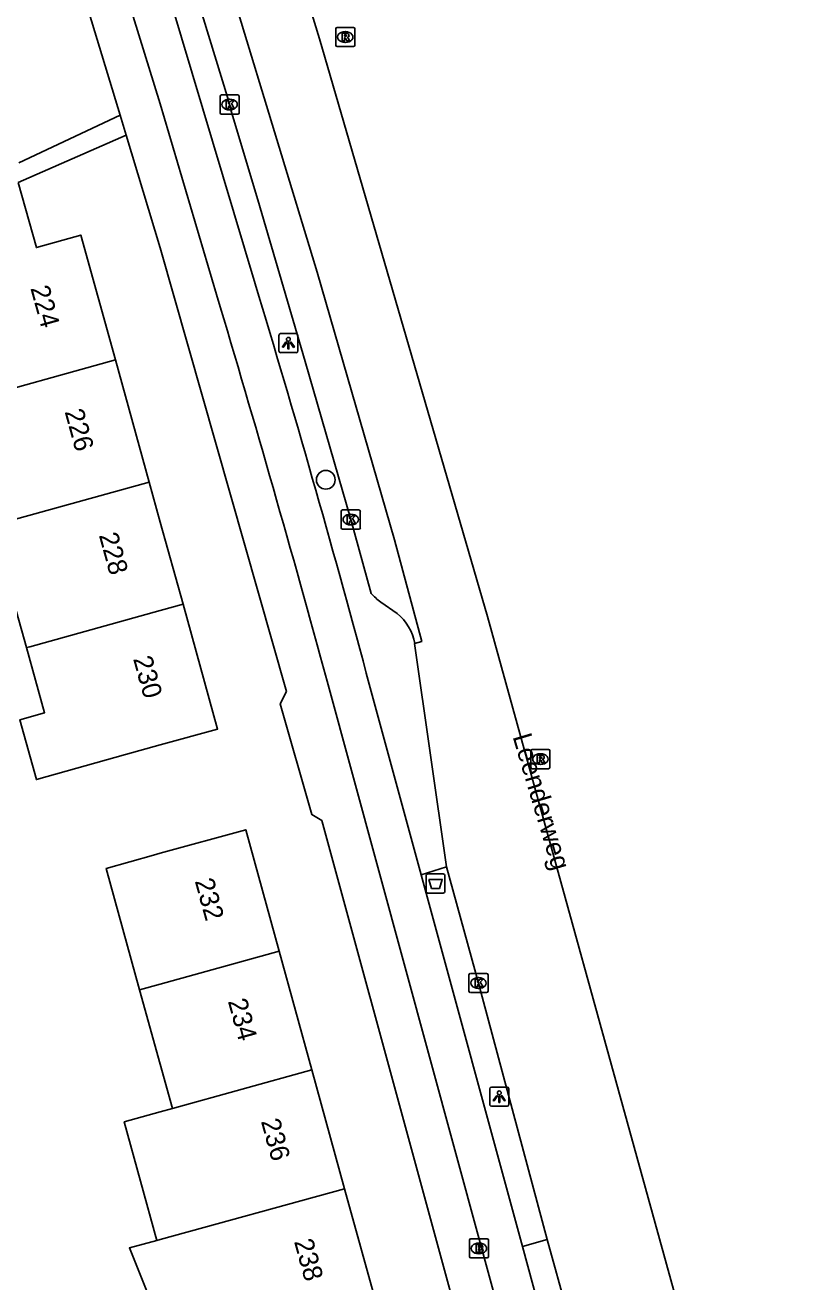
# Model space of a CAD drawing. Extents: x 162250 to 162654, y 380744 to 381605.
# Drawn here: x 162492.9 to 162532.8, y 381262.7 to 381328.3 of the extents above; entities that cross this region are included whole.
import ezdxf

# ---------------------------------------------------------------- set-up
doc = ezdxf.new("R2010")
doc.units = 0
for name, color, linetype in [('IMGEO_Afvalbak', 7, 'Continuous'), ('IMGEO_Berm_open', 7, 'Continuous'), ('IMGEO_Boom', 7, 'Continuous'), ('IMGEO_Brandkraan', 7, 'Continuous'), ('IMGEO_Fietspad_gesloten', 7, 'Continuous'), ('IMGEO_Kolk', 7, 'Continuous'), ('IMGEO_Lichtpunt', 7, 'Continuous'), ('IMGEO_Openbare_ruimte_label', 7, 'Continuous'), ('IMGEO_Pand', 7, 'Continuous'), ('IMGEO_Pand_nummerreeks', 7, 'Continuous'), ('IMGEO_Parkeervlak_open', 7, 'Continuous'), ('IMGEO_Rijbaan_regionaal_gesloten', 7, 'Continuous'), ('IMGEO_Rioolput', 7, 'Continuous'), ('IMGEO_Voetpad_open', 7, 'Continuous')]:
    doc.layers.add(name, color=color, linetype=linetype)

msp = doc.modelspace()

# ---------------------------------------------------------------- linework, layer by layer
at = {"layer": 'IMGEO_Afvalbak'}
for p, q in [((162513.878, 381283.105), (162513.878, 381283.905)), ((162513.878, 381283.905), (162513.878, 381283.105)), ((162513.978, 381284.005), (162514.768, 381284.005)), ((162514.768, 381284.005), (162513.978, 381284.005)), ((162514.868, 381283.905), (162514.868, 381283.105)), ((162514.868, 381283.105), (162514.868, 381283.905)), ((162514.768, 381283.005), (162513.978, 381283.005)), ((162513.978, 381283.005), (162514.768, 381283.005))]:
    msp.add_line(p, q, dxfattribs=at)
msp.add_lwpolyline([(162514.021, 381283.719), (162514.725, 381283.719), (162514.576, 381283.249), (162514.17, 381283.249), (162514.021, 381283.719)], dxfattribs=at)
for centre, start, end in [((162513.978, 381283.905), 90, 180), ((162513.978, 381283.905), 90, 180), ((162514.768, 381283.905), 0, 90), ((162514.768, 381283.905), 360, 90), ((162513.978, 381283.105), 180, 270), ((162513.978, 381283.105), 180, 270), ((162514.768, 381283.105), 270, 0), ((162514.768, 381283.105), 270, 0)]:
    msp.add_arc(centre, 0.1, start, end, dxfattribs=at)
at = {"layer": 'IMGEO_Berm_open'}
for points in [[(162513.626, 381283.954), (162514.943, 381284.378)], [(162520.211, 381264.928), (162518.91, 381264.556)]]:
    msp.add_lwpolyline(points, dxfattribs=at)
at = {"layer": 'IMGEO_Boom'}
msp.add_circle((162508.642, 381304.574), 0.489, dxfattribs=at)
at = {"layer": 'IMGEO_Brandkraan'}
for p, q in [((162516.142, 381264.032), (162516.142, 381264.884)), ((162516.217, 381264.958), (162517.069, 381264.958)), ((162516.63, 381264.738), (162516.655, 381264.738)), ((162517.143, 381264.884), (162517.143, 381264.032)), ((162517.069, 381263.958), (162516.217, 381263.958)), ((162516.653, 381264.178), (162516.628, 381264.178))]:
    msp.add_line(p, q, dxfattribs=at)
for points in [[(162516.142, 381264.032), (162516.142, 381264.884)], [(162516.217, 381264.958), (162517.069, 381264.958)], [(162516.49, 381264.658), (162516.49, 381264.258), (162516.703, 381264.258)], [(162516.721, 381264.658), (162516.49, 381264.658)], [(162516.669, 381264.577), (162516.615, 381264.577), (162516.615, 381264.501)], [(162517.143, 381264.884), (162517.143, 381264.032)], [(162517.069, 381263.958), (162516.217, 381263.958)], [(162516.615, 381264.501), (162516.668, 381264.501)], [(162516.677, 381264.425), (162516.615, 381264.425), (162516.615, 381264.344)], [(162516.615, 381264.344), (162516.677, 381264.344)]]:
    msp.add_lwpolyline(points, dxfattribs=at)
for centre, radius, start, end in [((162516.219, 381264.882), 0.0765, 91.55205, 178.44795), ((162516.219, 381264.882), 0.0765, 91.55205, 178.44795), ((162516.67, 381264.539), 0.0379, 267.82845, 90.93552), ((162516.725, 381264.513), 0.145, 59.4692, 91.53667), ((162516.75, 381264.56), 0.0922, 285.51372, 58.15012), ((162517.067, 381264.882), 0.0765, 1.55205, 88.44795), ((162517.067, 381264.882), 0.0765, 1.55205, 88.44795), ((162516.219, 381264.034), 0.0765, 181.55205, 268.44795), ((162516.219, 381264.034), 0.0765, 181.55205, 268.44795), ((162516.678, 381264.384), 0.0404, 269.87594, 90.50774), ((162516.709, 381264.509), 0.251, 268.66757, 293.53466), ((162516.755, 381264.368), 0.105, 301.31148, 78.98903), ((162517.067, 381264.034), 0.0765, 271.55205, 358.44795), ((162517.067, 381264.034), 0.0765, 271.55205, 358.44795)]:
    msp.add_arc(centre, radius, start, end, dxfattribs=at)
for centre, major_axis, ratio, start_param, end_param in [((162516.629, 381264.458), (-0.387, 0.002), 0.722429, 4.712389, 7.853982), ((162516.654, 381264.458), (-0.39, 0.002), 0.717154, 1.570796, 4.712389)]:
    msp.add_ellipse(centre, major_axis=major_axis, ratio=ratio, start_param=start_param, end_param=end_param, dxfattribs=at)
at = {"layer": 'IMGEO_Fietspad_gesloten'}
for points in [[(162496.789, 381341.631), (162500, 381331.391), (162504.955, 381314.798)], [(162502.939, 381314.236), (162500, 381324.2), (162494.782, 381341.03)], [(162526.439, 381228.987), (162524.95, 381234.475), (162520.721, 381250), (162508.721, 381294.058)], [(162510.759, 381294.479), (162513.626, 381283.954)], [(162513.626, 381283.954), (162518.91, 381264.556)], [(162518.91, 381264.556), (162522.875, 381250), (162526.425, 381236.831)]]:
    msp.add_lwpolyline(points, dxfattribs=at)
for centre, radius, start, end in [((161892.565, 381128.884), 639.988, 14.995708, 16.887635), ((161669.793, 381064.581), 869.747, 15.298248, 16.681031)]:
    msp.add_arc(centre, radius, start, end, dxfattribs=at)
at = {"layer": 'IMGEO_Kolk'}
for p, q in [((162503.121, 381323.735), (162503.121, 381324.587)), ((162503.196, 381324.661), (162504.048, 381324.661)), ((162503.609, 381324.441), (162503.634, 381324.441)), ((162504.122, 381324.587), (162504.122, 381323.735)), ((162504.048, 381323.661), (162503.196, 381323.661)), ((162503.632, 381323.881), (162503.607, 381323.881)), ((162509.446, 381302.073), (162509.446, 381302.925)), ((162509.521, 381302.999), (162510.373, 381302.999)), ((162509.934, 381302.779), (162509.959, 381302.779)), ((162510.447, 381302.925), (162510.447, 381302.073)), ((162510.373, 381301.999), (162509.521, 381301.999)), ((162509.957, 381302.219), (162509.932, 381302.219)), ((162516.117, 381277.883), (162516.117, 381278.735)), ((162516.192, 381278.809), (162517.044, 381278.809)), ((162516.605, 381278.589), (162516.63, 381278.589)), ((162517.118, 381278.735), (162517.118, 381277.883)), ((162517.044, 381277.809), (162516.192, 381277.809)), ((162516.628, 381278.029), (162516.603, 381278.029))]:
    msp.add_line(p, q, dxfattribs=at)
for points in [[(162503.121, 381323.735), (162503.121, 381324.587)], [(162503.196, 381324.661), (162504.048, 381324.661)], [(162503.442, 381324.361), (162503.565, 381324.361), (162503.565, 381324.21), (162503.695, 381324.361), (162503.859, 381324.361), (162503.713, 381324.21), (162503.866, 381323.961), (162503.714, 381323.961), (162503.629, 381324.125), (162503.565, 381324.058), (162503.565, 381323.961), (162503.442, 381323.961), (162503.442, 381324.361)], [(162504.122, 381324.587), (162504.122, 381323.735)], [(162504.048, 381323.661), (162503.196, 381323.661)], [(162509.446, 381302.073), (162509.446, 381302.925)], [(162509.521, 381302.999), (162510.373, 381302.999)], [(162509.767, 381302.699), (162509.89, 381302.699), (162509.89, 381302.548), (162510.02, 381302.699), (162510.184, 381302.699), (162510.038, 381302.548), (162510.191, 381302.299), (162510.039, 381302.299), (162509.954, 381302.463), (162509.89, 381302.396), (162509.89, 381302.299), (162509.767, 381302.299), (162509.767, 381302.699)], [(162510.447, 381302.925), (162510.447, 381302.073)], [(162510.373, 381301.999), (162509.521, 381301.999)], [(162516.117, 381277.883), (162516.117, 381278.735)], [(162516.192, 381278.809), (162517.044, 381278.809)], [(162516.438, 381278.509), (162516.561, 381278.509), (162516.561, 381278.358), (162516.691, 381278.509), (162516.855, 381278.509), (162516.709, 381278.358), (162516.862, 381278.109), (162516.71, 381278.109), (162516.625, 381278.273), (162516.561, 381278.206), (162516.561, 381278.109), (162516.438, 381278.109), (162516.438, 381278.509)], [(162517.118, 381278.735), (162517.118, 381277.883)], [(162517.044, 381277.809), (162516.192, 381277.809)]]:
    msp.add_lwpolyline(points, dxfattribs=at)
for centre, start, end in [((162503.198, 381324.585), 91.55205, 178.44795), ((162503.198, 381324.585), 91.55205, 178.44795), ((162504.046, 381324.585), 1.55205, 88.44795), ((162504.046, 381324.585), 1.55205, 88.44795), ((162503.198, 381323.737), 181.55205, 268.44795), ((162503.198, 381323.737), 181.55205, 268.44795), ((162504.046, 381323.737), 271.55205, 358.44795), ((162504.046, 381323.737), 271.55205, 358.44795), ((162509.523, 381302.923), 91.55205, 178.44795), ((162509.523, 381302.923), 91.55205, 178.44795), ((162510.371, 381302.923), 1.55205, 88.44795), ((162510.371, 381302.923), 1.55205, 88.44795), ((162509.523, 381302.075), 181.55205, 268.44795), ((162509.523, 381302.075), 181.55205, 268.44795), ((162510.371, 381302.075), 271.55205, 358.44795), ((162510.371, 381302.075), 271.55205, 358.44795), ((162516.194, 381278.733), 91.55205, 178.44795), ((162516.194, 381278.733), 91.55205, 178.44795), ((162517.042, 381278.733), 1.55205, 88.44795), ((162517.042, 381278.733), 1.55205, 88.44795), ((162516.194, 381277.885), 181.55205, 268.44795), ((162516.194, 381277.885), 181.55205, 268.44795), ((162517.042, 381277.885), 271.55205, 358.44795), ((162517.042, 381277.885), 271.55205, 358.44795)]:
    msp.add_arc(centre, 0.0765, start, end, dxfattribs=at)
for centre, major_axis, ratio, start_param, end_param in [((162503.608, 381324.161), (-0.387, 0.002), 0.722429, 4.712389, 7.853982), ((162503.633, 381324.161), (-0.39, 0.002), 0.717154, 1.570796, 4.712389), ((162509.933, 381302.499), (-0.387, 0.002), 0.722429, 4.712389, 7.853982), ((162509.958, 381302.499), (-0.39, 0.002), 0.717154, 1.570796, 4.712389), ((162516.604, 381278.309), (-0.387, 0.002), 0.722429, 4.712389, 7.853982), ((162516.629, 381278.309), (-0.39, 0.002), 0.717154, 1.570796, 4.712389)]:
    msp.add_ellipse(centre, major_axis=major_axis, ratio=ratio, start_param=start_param, end_param=end_param, dxfattribs=at)
at = {"layer": 'IMGEO_Lichtpunt'}
for p, q in [((162506.191, 381312.11), (162506.191, 381311.303)), ((162506.191, 381312.11), (162506.191, 381311.303)), ((162507.093, 381312.205), (162506.285, 381312.205)), ((162507.093, 381312.205), (162506.285, 381312.205)), ((162507.187, 381311.303), (162507.187, 381312.11)), ((162507.187, 381311.303), (162507.187, 381312.11)), ((162506.285, 381311.209), (162507.093, 381311.209)), ((162506.285, 381311.209), (162507.093, 381311.209)), ((162517.206, 381272.78), (162517.206, 381271.973)), ((162517.206, 381272.78), (162517.206, 381271.973)), ((162518.108, 381272.875), (162517.3, 381272.875)), ((162518.108, 381272.875), (162517.3, 381272.875)), ((162518.202, 381271.973), (162518.202, 381272.78)), ((162518.202, 381271.973), (162518.202, 381272.78)), ((162517.3, 381271.879), (162518.108, 381271.879)), ((162517.3, 381271.879), (162518.108, 381271.879))]:
    msp.add_line(p, q, dxfattribs=at)
for points in [[(162506.565, 381311.774), (162506.604, 381311.746), (162506.416, 381311.484), (162506.378, 381311.511), (162506.565, 381311.774)], [(162506.777, 381311.746), (162506.815, 381311.773), (162507.002, 381311.511), (162506.963, 381311.483), (162506.777, 381311.746)], [(162506.667, 381311.726), (162506.714, 381311.726), (162506.714, 381311.404), (162506.667, 381311.404), (162506.667, 381311.726)], [(162517.58, 381272.444), (162517.619, 381272.416), (162517.431, 381272.154), (162517.393, 381272.181), (162517.58, 381272.444)], [(162517.792, 381272.416), (162517.83, 381272.443), (162518.017, 381272.181), (162517.978, 381272.153), (162517.792, 381272.416)], [(162517.682, 381272.396), (162517.729, 381272.396), (162517.729, 381272.074), (162517.682, 381272.074), (162517.682, 381272.396)]]:
    msp.add_lwpolyline(points, dxfattribs=at)
for centre in [(162506.69, 381311.908), (162517.705, 381272.578)]:
    msp.add_circle(centre, 0.0994, dxfattribs=at)
for centre, start, end in [((162506.285, 381312.11), 90, 180), ((162506.285, 381312.11), 90, 180), ((162507.093, 381312.11), 0, 90), ((162507.093, 381312.11), 0, 90), ((162506.285, 381311.303), 180, 270), ((162506.285, 381311.303), 180, 270), ((162507.093, 381311.303), 270, 0), ((162507.093, 381311.303), 270, 360), ((162517.3, 381272.78), 90, 180), ((162517.3, 381272.78), 90, 180), ((162518.108, 381272.78), 0, 90), ((162518.108, 381272.78), 0, 90), ((162517.3, 381271.973), 180, 270), ((162517.3, 381271.973), 180, 270), ((162518.108, 381271.973), 270, 0), ((162518.108, 381271.973), 270, 360)]:
    msp.add_arc(centre, 0.0946, start, end, dxfattribs=at)
at = {"layer": 'IMGEO_Pand'}
for points in [[(162492.576, 381320.097), (162493.528, 381316.697), (162495.845, 381317.346), (162497.653, 381310.828)], [(162487.414, 381307.954), (162489.65, 381308.608), (162497.653, 381310.828)], [(162497.653, 381310.828), (162499.421, 381304.455)], [(162490.03, 381301.849), (162499.421, 381304.455)], [(162499.421, 381304.455), (162500, 381302.366), (162501.188, 381298.083)], [(162493.008, 381295.815), (162492.087, 381299.107), (162490.892, 381298.772), (162490.03, 381301.849)], [(162501.188, 381298.083), (162502.996, 381291.564), (162500, 381290.734), (162498.178, 381290.229), (162493.531, 381288.928), (162492.657, 381292.049), (162493.96, 381292.414), (162493.008, 381295.815)], [(162501.188, 381298.083), (162500, 381297.753), (162493.185, 381295.863), (162493.008, 381295.815)], [(162498.92, 381277.959), (162497.165, 381284.287), (162499.641, 381284.979), (162500, 381285.078), (162504.461, 381286.308), (162506.208, 381279.967)], [(162506.208, 381279.967), (162500, 381278.256), (162498.92, 381277.959)], [(162506.208, 381279.967), (162507.916, 381273.769)], [(162500.639, 381271.764), (162500, 381274.066), (162498.92, 381277.959)], [(162500.639, 381271.764), (162507.916, 381273.769)], [(162507.916, 381273.769), (162509.624, 381267.571)], [(162499.827, 381264.878), (162498.12, 381271.07), (162500, 381271.588), (162500.639, 381271.764)], [(162509.624, 381267.571), (162511.371, 381261.231), (162506.551, 381259.902), (162500.863, 381258.335), (162500, 381260.48), (162498.391, 381264.482), (162499.827, 381264.878)], [(162509.624, 381267.571), (162500, 381264.925), (162499.827, 381264.878)]]:
    msp.add_lwpolyline(points, dxfattribs=at)
at = {"layer": 'IMGEO_Parkeervlak_open'}
for points in [[(162511.016, 381298.643), (162509.944, 381302.5), (162507.56, 381310.75), (162505.089, 381319.192), (162503.67, 381323.939), (162503.619, 381324.161), (162503.517, 381324.538), (162502.25, 381328.636), (162500, 381335.998), (162499.154, 381338.766)], [(162512.367, 381297.599), (162511.511, 381298.195)]]:
    msp.add_lwpolyline(points, dxfattribs=at)
for centre, radius, start, end in [((162513.316, 381300.687), 3.077, 221.62549, 234.08114), ((162510.746, 381295.598), 2.576, 9.75068, 50.98502)]:
    msp.add_arc(centre, radius, start, end, dxfattribs=at)
at = {"layer": 'IMGEO_Rijbaan_regionaal_gesloten'}
for points in [[(162500, 381342.319), (162500.246, 381341.518), (162501.069, 381338.774), (162503.974, 381329.255), (162508.191, 381315.403), (162512.226, 381301.436), (162513.657, 381296.132), (162513.284, 381296.034)], [(162504.261, 381340.866), (162508.319, 381327.597), (162517.08, 381297.439), (162527.034, 381261.5), (162532.776, 381240.671)], [(162514.943, 381284.378), (162513.284, 381296.034)], [(162520.211, 381264.928), (162516.615, 381278.309), (162514.943, 381284.378)], [(162527.679, 381237.515), (162524.3, 381250), (162523.051, 381254.606), (162521.274, 381261.098), (162520.211, 381264.928)]]:
    msp.add_lwpolyline(points, dxfattribs=at)
at = {"layer": 'IMGEO_Rioolput'}
for p, q in [((162509.235, 381328.183), (162510.087, 381328.183)), ((162509.16, 381327.257), (162509.16, 381328.109)), ((162509.648, 381327.963), (162509.673, 381327.963)), ((162510.161, 381328.109), (162510.161, 381327.257)), ((162510.087, 381327.183), (162509.235, 381327.183)), ((162509.671, 381327.403), (162509.646, 381327.403)), ((162519.351, 381289.57), (162519.351, 381290.422)), ((162519.426, 381290.496), (162520.278, 381290.496)), ((162519.839, 381290.276), (162519.864, 381290.276)), ((162520.352, 381290.422), (162520.352, 381289.57)), ((162520.278, 381289.496), (162519.426, 381289.496)), ((162519.862, 381289.716), (162519.837, 381289.716))]:
    msp.add_line(p, q, dxfattribs=at)
for points in [[(162509.235, 381328.183), (162510.087, 381328.183)], [(162509.16, 381327.257), (162509.16, 381328.109)], [(162509.749, 381327.881), (162509.497, 381327.883), (162509.497, 381327.483)], [(162509.497, 381327.483), (162509.621, 381327.483), (162509.621, 381327.645), (162509.632, 381327.645)], [(162509.675, 381327.802), (162509.621, 381327.802), (162509.621, 381327.721)], [(162509.621, 381327.721), (162509.673, 381327.721)], [(162509.679, 381327.616), (162509.75, 381327.483), (162509.89, 381327.483), (162509.825, 381327.609)], [(162510.161, 381328.109), (162510.161, 381327.257)], [(162510.087, 381327.183), (162509.235, 381327.183)], [(162519.351, 381289.57), (162519.351, 381290.422)], [(162519.426, 381290.496), (162520.278, 381290.496)], [(162519.94, 381290.194), (162519.688, 381290.196), (162519.688, 381289.796)], [(162519.866, 381290.115), (162519.812, 381290.115), (162519.812, 381290.034)], [(162520.352, 381290.422), (162520.352, 381289.57)], [(162520.278, 381289.496), (162519.426, 381289.496)], [(162519.688, 381289.796), (162519.812, 381289.796), (162519.812, 381289.958), (162519.823, 381289.958)], [(162519.812, 381290.034), (162519.864, 381290.034)], [(162519.87, 381289.929), (162519.941, 381289.796), (162520.081, 381289.796), (162520.016, 381289.922)]]:
    msp.add_lwpolyline(points, dxfattribs=at)
for centre, radius, start, end in [((162509.237, 381328.107), 0.0765, 91.55205, 178.44795), ((162509.237, 381328.107), 0.0765, 91.55205, 178.44795), ((162510.085, 381328.107), 0.0765, 1.55205, 88.44795), ((162510.085, 381328.107), 0.0765, 1.55205, 88.44795), ((162509.631, 381327.592), 0.0533, 26.02933, 88.69889), ((162509.657, 381327.91), 0.19, 274.7715, 282.96867), ((162509.681, 381327.706), 0.0964, 77.00612, 93.18647), ((162509.695, 381327.763), 0.0378, 276.66336, 79.67722), ((162509.748, 381327.771), 0.109, 350.36119, 89.41601), ((162509.746, 381327.771), 0.112, 277.58423, 350.98172), ((162509.73, 381327.556), 0.108, 29.51342, 73.79051), ((162509.237, 381327.259), 0.0765, 181.55205, 268.44795), ((162509.237, 381327.259), 0.0765, 181.55205, 268.44795), ((162510.085, 381327.259), 0.0765, 271.55205, 358.44795), ((162510.085, 381327.259), 0.0765, 271.55205, 358.44795), ((162519.428, 381290.42), 0.0765, 91.55205, 178.44795), ((162519.428, 381290.42), 0.0765, 91.55205, 178.44795), ((162519.872, 381290.019), 0.0964, 77.00612, 93.18647), ((162519.886, 381290.076), 0.0378, 276.66336, 79.67722), ((162519.939, 381290.084), 0.109, 350.36119, 89.41601), ((162520.276, 381290.42), 0.0765, 1.55205, 88.44795), ((162520.276, 381290.42), 0.0765, 1.55205, 88.44795), ((162519.428, 381289.572), 0.0765, 181.55205, 268.44795), ((162519.428, 381289.572), 0.0765, 181.55205, 268.44795), ((162519.822, 381289.905), 0.0533, 26.02933, 88.69889), ((162519.848, 381290.223), 0.19, 274.7715, 282.96867), ((162519.937, 381290.084), 0.112, 277.58423, 350.98172), ((162519.921, 381289.869), 0.108, 29.51342, 73.79051), ((162520.276, 381289.572), 0.0765, 271.55205, 358.44795), ((162520.276, 381289.572), 0.0765, 271.55205, 358.44795)]:
    msp.add_arc(centre, radius, start, end, dxfattribs=at)
for centre, major_axis, ratio, start_param, end_param in [((162509.647, 381327.683), (-0.387, 0.002), 0.722429, 4.712389, 7.853982), ((162509.672, 381327.683), (-0.39, 0.002), 0.717154, 1.570796, 4.712389), ((162519.838, 381289.996), (-0.387, 0.002), 0.722429, 4.712389, 7.853982), ((162519.863, 381289.996), (-0.39, 0.002), 0.717154, 1.570796, 4.712389)]:
    msp.add_ellipse(centre, major_axis=major_axis, ratio=ratio, start_param=start_param, end_param=end_param, dxfattribs=at)
at = {"layer": 'IMGEO_Voetpad_open'}
for points in [[(162480.129, 381374.422), (162483.417, 381366.917), (162486.919, 381358.092), (162489.061, 381351.971), (162492.918, 381339.992), (162497.897, 381323.608)], [(162497.897, 381323.608), (162492.61, 381321.121)], [(162498.214, 381322.565), (162497.897, 381323.608)], [(162492.576, 381320.097), (162498.214, 381322.565)], [(162524.524, 381227.905), (162518.487, 381250), (162508.435, 381286.785), (162507.91, 381287.102), (162506.259, 381292.875), (162506.588, 381293.519), (162500, 381316.686), (162498.214, 381322.565)]]:
    msp.add_lwpolyline(points, dxfattribs=at)

# ---------------------------------------------------------------- texts
at = {"layer": 'IMGEO_Openbare_ruimte_label'}
msp.add_text('Leenderweg', height=1, rotation=286.55114, dxfattribs=at).set_placement((162518.393, 381291.17))
at = {"layer": 'IMGEO_Pand_nummerreeks'}
for s, rotation, p in [('224', 285.5021, (162493.209, 381314.575)), ('226', 285.5021, (162494.997, 381308.13)), ('228', 285.5021, (162496.786, 381301.681)), ('230', 285.5021, (162498.574, 381295.236)), ('232', 285.40561, (162501.795, 381283.634)), ('234', 285.40561, (162503.523, 381277.362)), ('236', 285.40561, (162505.251, 381271.092)), ('238', 285.40561, (162506.979, 381264.82))]:
    msp.add_text(s, height=1, rotation=rotation, dxfattribs=at).set_placement(p)

doc.saveas('drawing.dxf')
